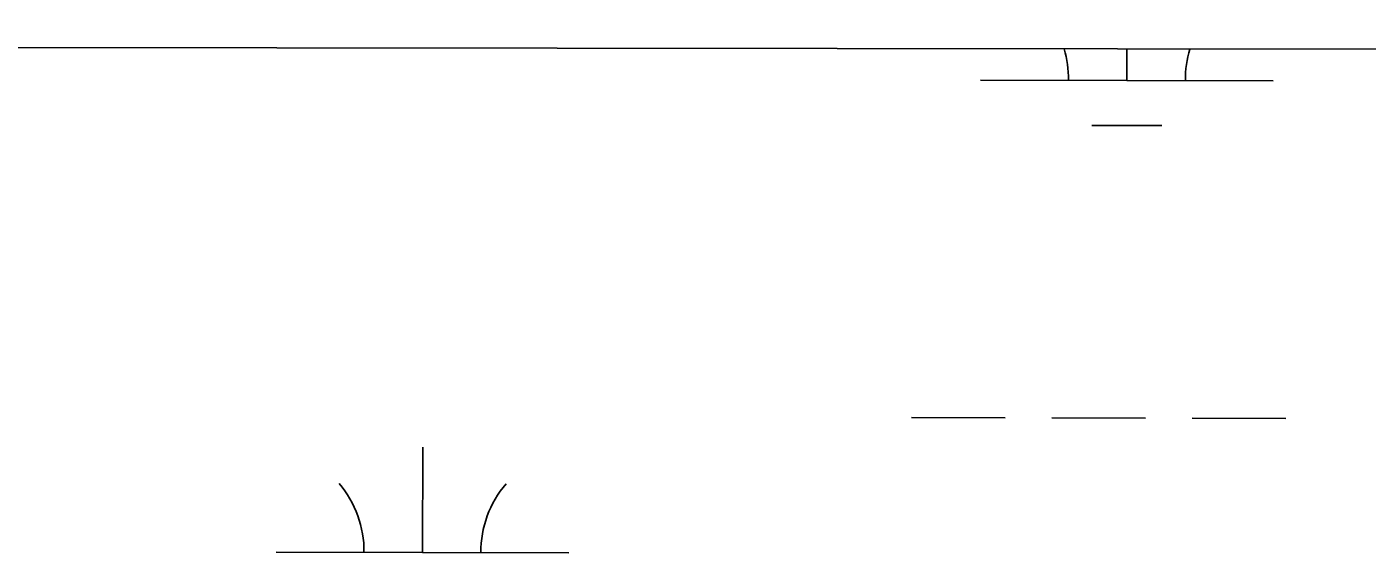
# Model space of a CAD drawing. Extents: x 3219052 to 3256913, y 800770 to 826146.
# Drawn here: x 3229373.1 to 3229831.3, y 824189.2 to 824370.1 of the extents above; entities that cross this region are included whole.
import ezdxf

# ---------------------------------------------------------------- set-up
doc = ezdxf.new("R2010")
doc.units = 0
for name, color, linetype in [('V-GRID-FRAM', 7, 'Continuous'), ('V-SITE-VEGE', 7, 'Continuous'), ('V-WETL-SWMP', 7, 'Continuous')]:
    doc.layers.add(name, color=color, linetype=linetype)

msp = doc.modelspace()

# ---------------------------------------------------------------- linework, layer by layer
at = {"layer": 'V-GRID-FRAM'}
msp.add_lwpolyline([(3223248.62, 824370.11), (3254658.46, 824333.57), (3254645.23, 806146.92), (3223219.52, 806183.49), (3223248.62, 824370.11)], dxfattribs=at)
at = {"layer": 'V-SITE-VEGE'}
msp.add_line((3230004.45, 824362.25), (3228934.53, 824363.5), dxfattribs=at)
at = {"layer": 'V-WETL-SWMP'}
for p, q in [((3230004.45, 824362.25), (3228934.53, 824363.5)), ((3229749.16, 824351.82), (3229749.18, 824362.55)), ((3229699.16, 824351.92), (3229799.16, 824351.71)), ((3229737.13, 824336.41), (3229761.13, 824336.36)), ((3229675.51, 824236.54), (3229707.51, 824236.47)), ((3229723.51, 824236.44), (3229755.51, 824236.37)), ((3229771.51, 824236.34), (3229803.51, 824236.27)), ((3229508.35, 824190.46), (3229508.43, 824226.46)), ((3229458.35, 824190.56), (3229558.35, 824190.35))]:
    msp.add_line(p, q, dxfattribs=at)
for centre, start, end in [((3229693.92, 824352.41), 359.1081, 16.7698), ((3229804.4, 824352.17), 162.9218, 180.6517), ((3229453.11, 824191.05), 359.1081, 40.6518), ((3229563.59, 824190.82), 139.1081, 180.6517)]:
    msp.add_arc(centre, 35.25, start, end, dxfattribs=at)

doc.saveas('drawing.dxf')
